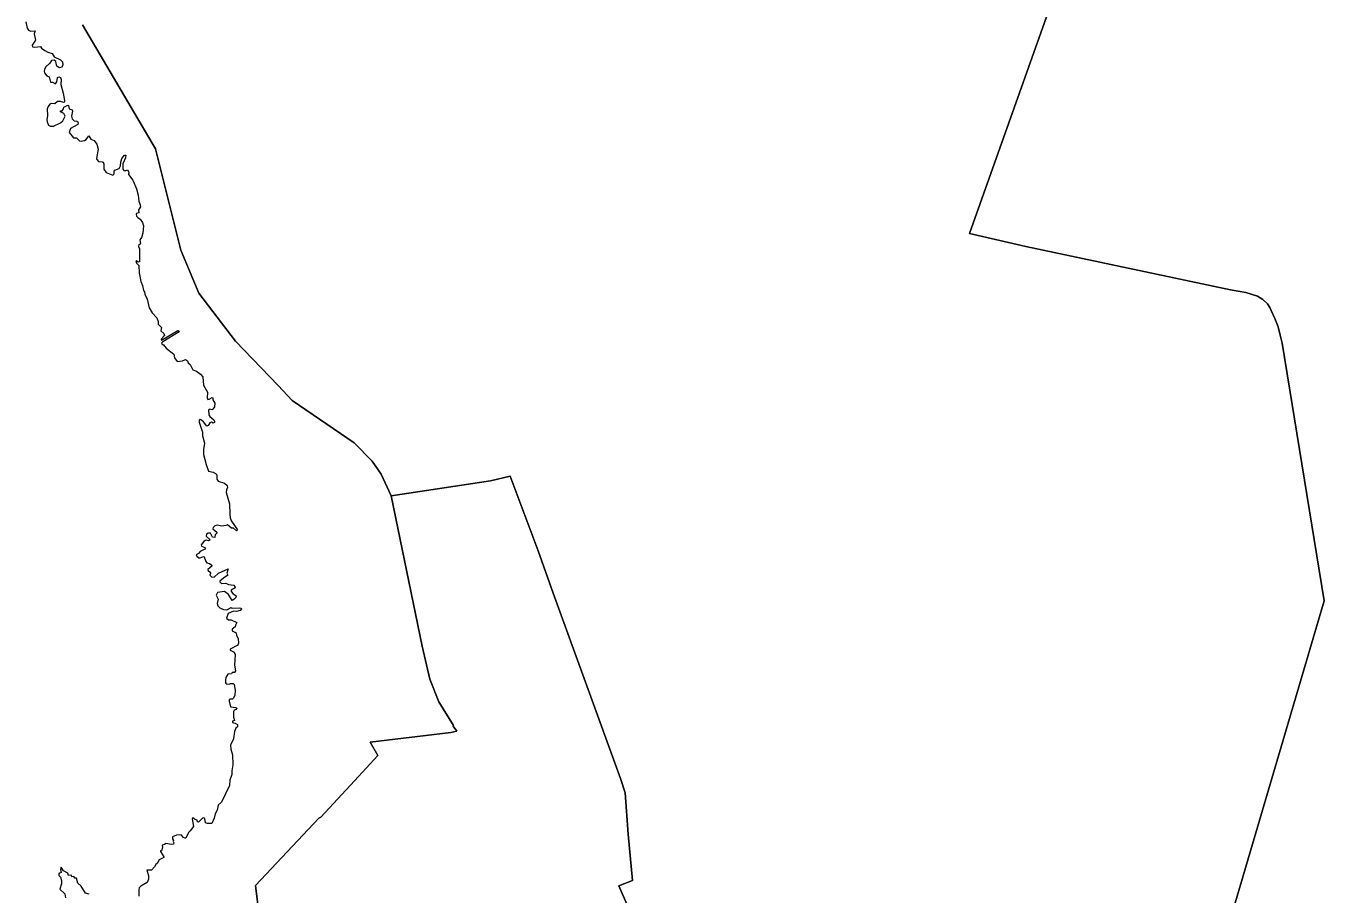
# Model space of a CAD drawing. Extents: x 369010 to 739155, y 6377141 to 6616555.
# Drawn here: x 625151 to 632790, y 6467674 to 6472783 of the extents above; entities that cross this region are included whole.
import ezdxf

# ---------------------------------------------------------------- set-up
doc = ezdxf.new("R2010")
doc.units = 0
doc.header["$LTSCALE"] = 40
doc.layers.add('1', color=7, linetype='Continuous', lineweight=13)

msp = doc.modelspace()

# ---------------------------------------------------------------- linework, layer by layer
at = {"layer": '1'}
for points in [[(632411.64, 6466855.08), (632412.3, 6466918.96), (632426.37, 6467069.57), (632436.96, 6467219.02), (632443.08, 6467313.52), (632446.72, 6467339.18), (632184.07, 6467341.33), (632790.31, 6469400.03), (632543.05, 6470915.72), (632532.79, 6470963.88), (632519.55, 6471011.55), (632501.51, 6471060.87), (632479.99, 6471109.03), (632471.55, 6471126.41), (632457.81, 6471148.25), (632430.01, 6471172.42), (632398.4, 6471193.27), (632329.55, 6471213.79), (632240.18, 6471229.85), (631035.14, 6471485.22), (630703.97, 6471560.85), (631345.96, 6473368.49)], [(631345.96, 6473368.49), (630703.97, 6471560.85), (631035.14, 6471485.22), (632240.18, 6471229.85), (632329.55, 6471213.79), (632398.4, 6471193.27), (632430.01, 6471172.42), (632457.81, 6471148.25), (632471.55, 6471126.41), (632479.99, 6471109.03), (632501.51, 6471060.87), (632519.55, 6471011.55), (632532.79, 6470963.88), (632543.05, 6470915.72), (632790.31, 6469400.03), (632184.07, 6467341.33)], [(625150.65, 6472806.6), (625158.09, 6472769.86), (625166.04, 6472759.1), (625177.46, 6472751.82), (625205.76, 6472754.14), (625198.48, 6472736.43), (625206.42, 6472699.85), (625186.73, 6472670.06), (625189.71, 6472660.79), (625201.13, 6472657.81), (625235.72, 6472661.45), (625242.17, 6472652.35), (625261.87, 6472637.79), (625278.75, 6472628.68), (625303.9, 6472621.73), (625316.81, 6472602.37), (625353.55, 6472583.34), (625366.63, 6472571.92), (625368.62, 6472553.71), (625360.84, 6472540.31), (625348.26, 6472537.33), (625331.87, 6472545.93), (625325.58, 6472574.4), (625316.81, 6472582.67), (625300.43, 6472580.69), (625291.16, 6472563.31), (625268.49, 6472542.62), (625260.04, 6472528.89), (625258.06, 6472514.32), (625259.71, 6472506.87), (625273.12, 6472490.32), (625286.86, 6472483.87), (625295.13, 6472452.59), (625306.88, 6472453.25), (625324.26, 6472442.16), (625332.54, 6472454.24), (625335.51, 6472479.57), (625343.46, 6472484.2), (625354.22, 6472480.23)], [(625483.64, 6472789.89), (625913.62, 6472060.01), (626063.07, 6471464.03), (626168.66, 6471210.48), (626383.98, 6470928.46), (626634.72, 6470667.79), (626717.97, 6470579.75), (627082.08, 6470329.5), (627188.66, 6470221.26), (627240.96, 6470144.64), (627300.21, 6470017.69), (627885.6, 6470105.58), (627999.63, 6470133.38), (628164.64, 6469693.8), (628254.18, 6469444.39), (628649.57, 6468354.54), (628676.87, 6468270.63), (628694.58, 6468027.18), (628720.07, 6467754.76), (628638.97, 6467722.15), (628686.81, 6467615.73)], [(627188.66, 6470221.26), (627082.08, 6470329.5), (626717.97, 6470579.75), (626634.72, 6470667.79), (626383.98, 6470928.46), (626168.66, 6471210.48), (626063.07, 6471464.03), (625913.62, 6472060.01), (625483.64, 6472789.89)], [(625354.22, 6472480.23), (625357.86, 6472468.31), (625356.2, 6472438.85), (625369.28, 6472387.55), (625377.88, 6472343.52), (625376.89, 6472336.07), (625372.59, 6472333.09), (625353.55, 6472338.72), (625335.85, 6472338.39), (625320.78, 6472325.15), (625298.77, 6472326.47), (625290.5, 6472323.16), (625281.89, 6472309.1), (625276.1, 6472295.69), (625278.08, 6472254.65), (625274.44, 6472232.63), (625274.77, 6472218.4), (625283.22, 6472199.7), (625294.47, 6472192.91), (625313.5, 6472192.91), (625353.55, 6472212.94), (625368.62, 6472224.03), (625380.53, 6472252), (625373.91, 6472267.06), (625354.88, 6472278.31), (625353.55, 6472282.78), (625363.15, 6472284.44), (625370.93, 6472294.7), (625372.92, 6472306.12), (625397.58, 6472317.37), (625401.22, 6472314.39), (625405.52, 6472296.35), (625421.91, 6472289.07), (625424.22, 6472281.79), (625417.94, 6472252.66), (625421.91, 6472235.78), (625433.99, 6472225.35), (625450.37, 6472223.7), (625455.01, 6472219.39), (625456.99, 6472211.28), (625455.01, 6472203.34), (625412.31, 6472179.67), (625405.52, 6472155.34), (625430.68, 6472124.23), (625448.22, 6472124.89), (625466.26, 6472107.18), (625475.03, 6472105.53), (625494.4, 6472109.17), (625504.66, 6472114.96), (625519.72, 6472136.64), (625532.96, 6472116.28), (625552.32, 6472108.84), (625568.05, 6472086.49), (625575.66, 6472057.2), (625565.4, 6472003.41), (625567.55, 6471996.29), (625578.14, 6471984.87), (625599.82, 6471983.72), (625604.46, 6471981.07), (625608.76, 6471971.14), (625608.1, 6471939.36), (625622.17, 6471921.16), (625661.23, 6471904.11), (625668.84, 6471913.38), (625669.5, 6471927.78), (625672.81, 6471934.06), (625699.46, 6471943.5), (625706.24, 6471959.06), (625708.89, 6471981.07), (625715.84, 6472003.08), (625730.9, 6472023.11), (625737.52, 6472022.11), (625735.54, 6472007.88), (625719.81, 6471971.14), (625720.81, 6471939.36), (625726.6, 6471932.41), (625734.21, 6471931.42), (625748.28, 6471936.38), (625756.23, 6471923.14), (625753.58, 6471908.08), (625778.9, 6471876.3), (625801.9, 6471825), (625811.34, 6471788.26), (625813.99, 6471751.51), (625823.59, 6471729.5), (625825.24, 6471718.25), (625812.33, 6471701.2), (625814.32, 6471683.82), (625800.58, 6471678.86), (625799.59, 6471675.55), (625801.9, 6471664.13), (625808.36, 6471655.19), (625823.25, 6471646.75), (625836.33, 6471626.06), (625841.63, 6471606.04), (625837.65, 6471563.34), (625829.71, 6471538.68), (625821.27, 6471524.11), (625824.58, 6471503.75), (625822.59, 6471497.96)], [(625822.59, 6471497.96), (625813.66, 6471490.35), (625812.99, 6471485.38), (625818.62, 6471471.98), (625819.28, 6471394.19), (625811.01, 6471392.2), (625800.58, 6471401.64), (625798.26, 6471398.33), (625800.58, 6471387.57), (625815.31, 6471372.84), (625815.97, 6471329.81), (625825.9, 6471278.5), (625836.66, 6471256.49), (625843.28, 6471227.03), (625848.74, 6471217.76), (625849.74, 6471205.02), (625863.31, 6471175.73), (625875.39, 6471124.42), (625894.09, 6471094.96), (625920.74, 6471066.33), (625928.35, 6471042.99), (625928.35, 6471028.26), (625947.71, 6471007.9), (625944.4, 6470989.86), (625962.77, 6470972.49), (625965.75, 6470961.89), (625945.73, 6470939.55), (625948.04, 6470934.59), (626044.86, 6470991.19), (626048.84, 6470991.52), (626053.14, 6470982.91), (625956.82, 6470924.16), (625949.04, 6470916.88), (625950.69, 6470913.24), (625960.13, 6470907.11), (625975.85, 6470887.75), (626021.2, 6470852.5), (626025.5, 6470830.15), (626040.89, 6470808.47), (626072.17, 6470811.78), (626089.55, 6470821.05), (626102.29, 6470812.77), (626105.27, 6470801.02), (626116.53, 6470790.1), (626133.57, 6470758.99), (626154.26, 6470750.71), (626178.26, 6470734.33), (626192, 6470717.61), (626195.31, 6470668.62), (626219.97, 6470628.57), (626217.32, 6470594.48), (626220.3, 6470585.54), (626229.4, 6470586.2), (626245.62, 6470596.79), (626249.76, 6470594.64), (626250.59, 6470583.72), (626261.34, 6470563.86), (626260.02, 6470542.18), (626251.08, 6470527.12), (626246.28, 6470523.8), (626233.04, 6470528.44), (626224.6, 6470524.8), (626227.75, 6470494.51), (626233.04, 6470484.08), (626256.38, 6470464.72), (626260.35, 6470457.77), (626259.69, 6470449.99), (626251.74, 6470446.02), (626242.97, 6470450.82), (626233.04, 6470447.67), (626222.62, 6470431.78), (626215.66, 6470427.98), (626195.97, 6470453.47), (626185.38, 6470461.74), (626174.95, 6470467.04), (626169.32, 6470463.06), (626169.65, 6470451.81), (626190.34, 6470392.73), (626189.35, 6470371.04), (626200.94, 6470327.02), (626195.31, 6470290.28), (626195.97, 6470260.82), (626211.69, 6470202.23), (626225.93, 6470163.83), (626253.07, 6470156.39), (626266.97, 6470148.77), (626273.76, 6470142.15), (626274.42, 6470115.84), (626282.03, 6470104.75), (626319.1, 6470093.33), (626334.5, 6470079.43), (626337.14, 6470066.02), (626330.03, 6470052.28), (626329.04, 6470038.05), (626348.07, 6469970.69), (626349.72, 6469909.29), (626353.2, 6469889.26), (626359.82, 6469869.24), (626395.9, 6469817.1), (626390.44, 6469812.8)], [(626515.39, 6467612.42), (626500.83, 6467723.64), (626875.03, 6468120.02), (626885.96, 6468127.14), (627083.57, 6468340.15), (627221.93, 6468489.1), (627175.92, 6468567.55), (627651.91, 6468624.15), (627686.83, 6468632.09), (627664.16, 6468661.55), (627667.47, 6468666.02), (627581.4, 6468806.2), (627526.95, 6468939.44), (627482.43, 6469134.07), (627300.21, 6470017.69), (627240.96, 6470144.64), (627188.66, 6470221.26)], [(628686.81, 6467615.73), (628638.97, 6467722.15), (628720.07, 6467754.76), (628694.58, 6468027.18), (628676.87, 6468270.63), (628649.57, 6468354.54), (628254.18, 6469444.39), (628164.64, 6469693.8), (627999.63, 6470133.38), (627885.6, 6470105.58), (627300.21, 6470017.69), (627482.43, 6469134.07), (627526.95, 6468939.44), (627581.4, 6468806.2), (627667.47, 6468666.02), (627664.16, 6468661.55), (627686.83, 6468632.09), (627651.91, 6468624.15), (627175.92, 6468567.55), (627221.93, 6468489.1), (627083.57, 6468340.15), (626885.96, 6468127.14), (626875.03, 6468120.02), (626500.83, 6467723.64), (626515.39, 6467612.42)], [(626390.44, 6469812.8), (626373.06, 6469827.53), (626361.14, 6469827.53), (626336.81, 6469847.89), (626327.71, 6469842.76), (626303.05, 6469840.11), (626275.74, 6469845.24), (626262.34, 6469841.43), (626252.08, 6469831.83), (626251.08, 6469823.23), (626273.43, 6469803.53), (626273.43, 6469797.41), (626263.99, 6469788.8), (626261.68, 6469773.08), (626249.1, 6469773.74), (626236.68, 6469797.41), (626222.95, 6469797.41), (626213.68, 6469793.1), (626210.7, 6469780.53), (626234.37, 6469758.85), (626224.27, 6469753.05), (626214.34, 6469756.03), (626205.24, 6469755.04), (626197.29, 6469750.07), (626180.91, 6469730.38), (626183.56, 6469720.78), (626202.92, 6469713.66), (626206.4, 6469709.69), (626202.92, 6469703.73), (626174.95, 6469689.33), (626165.68, 6469679.07), (626151.61, 6469670.3), (626155.59, 6469662.36), (626168.99, 6469652.59), (626176.27, 6469652.59), (626194.98, 6469660.7), (626200.27, 6469658.38), (626209.71, 6469631.57), (626215.66, 6469622.97), (626231.06, 6469619.33), (626243.64, 6469610.22), (626243.97, 6469603.6), (626220.96, 6469584.24), (626220.96, 6469579.94), (626236.68, 6469566.2), (626237.68, 6469561.56), (626232.71, 6469551.63), (626242.31, 6469540.55), (626258.7, 6469538.56), (626283.03, 6469562.56), (626340.12, 6469587.55), (626332.84, 6469562.23), (626338.14, 6469550.64), (626312.48, 6469534.26), (626292.13, 6469514.89), (626291.8, 6469511.25), (626302.39, 6469502.81), (626326.39, 6469504.13), (626342.44, 6469496.85), (626374.55, 6469491.89), (626380.18, 6469483.78), (626381.17, 6469475.5), (626358.83, 6469461.77), (626358.83, 6469455.81), (626369.42, 6469441.41), (626387.13, 6469428.83), (626386.8, 6469420.39), (626374.88, 6469407.48), (626364.12, 6469402.85), (626342.44, 6469437.44), (626318.44, 6469454.15), (626278.39, 6469449.19), (626270.45, 6469432.8), (626281.37, 6469408.8), (626275.74, 6469384.81), (626280.71, 6469369.75), (626291.13, 6469359.48), (626313.81, 6469348.06), (626333.17, 6469346.41), (626358.49, 6469361.14), (626364.12, 6469357), (626406.49, 6469358.33), (626416.92, 6469356.67), (626418.24, 6469352.37), (626411.79, 6469343.76), (626389.11, 6469336.98), (626373.06, 6469339.79), (626341.12, 6469325.39), (626331.35, 6469297.75), (626342.44, 6469288.32), (626359.16, 6469287.66), (626390.77, 6469273.26), (626383.15, 6469257.37), (626382.16, 6469246.28), (626363.46, 6469233.54), (626364.78, 6469223.27), (626387.13, 6469210.86), (626388.78, 6469194.97), (626399.54, 6469178.26), (626401.53, 6469149.96)], [(626401.53, 6469149.96), (626396.89, 6469138.54), (626352.04, 6469115.86), (626351.71, 6469110.24), (626375.54, 6469097.16), (626381.5, 6469084.42), (626377.86, 6469020.37), (626384.48, 6468988.42), (626377.53, 6468977.34), (626364.78, 6468977.34), (626361.14, 6468970.38), (626337.81, 6468967.74), (626326.72, 6468949.03), (626324.4, 6468933.64), (626325.39, 6468917.59), (626329.37, 6468911.96), (626347.41, 6468909.64), (626354.85, 6468913.29), (626369.75, 6468912.62), (626375.38, 6468906.67), (626381.5, 6468874.23), (626380.18, 6468842.28), (626371.07, 6468824.58), (626365.45, 6468820.6), (626350.39, 6468821.93), (626346.74, 6468817.13), (626346.41, 6468809.51), (626353.86, 6468775.92), (626385.14, 6468772.28), (626391.43, 6468768.14), (626387.79, 6468759.53), (626376.2, 6468756.22), (626372.4, 6468745.8), (626371.4, 6468714.85), (626377.86, 6468695.48), (626367.1, 6468690.85), (626365.45, 6468683.4), (626382.49, 6468679.43), (626394.74, 6468672.81), (626396.23, 6468658.08), (626386.47, 6468649.8), (626377.2, 6468630.44), (626372.07, 6468587.08), (626354.52, 6468549.67), (626356.01, 6468527.33), (626365.78, 6468494.56), (626368.76, 6468434.48), (626361.8, 6468398.57), (626361.8, 6468377.22), (626350.72, 6468344.45), (626348.07, 6468313.5), (626301.07, 6468215.69), (626281.37, 6468196.65), (626275.41, 6468167.03), (626263.99, 6468147.33), (626258.03, 6468120.36), (626244.96, 6468090.23), (626218.64, 6468089.57), (626207.39, 6468093.21), (626204.25, 6468119.53), (626196.3, 6468122.34), (626189.02, 6468120.69), (626165.68, 6468096.85), (626160.55, 6468098.51), (626158.57, 6468108.61), (626145.66, 6468113.9), (626139.04, 6468121.18), (626132.25, 6468122.01), (626128.94, 6468117.87), (626136.89, 6468072.53), (626117.19, 6468045.88), (626106.6, 6468036.45), (626092.53, 6468003.51), (626086.9, 6468002.19), (626078.79, 6468006.82), (626063.57, 6468022.87), (626036.09, 6468020.23), (626013.09, 6468011.45), (626013.09, 6467999.87), (626018.88, 6467990.1), (626016.73, 6467983.15), (626020.7, 6467975.21), (626019.21, 6467968.75), (626008.12, 6467965.11), (625974.69, 6467972.73), (625966.08, 6467965.78), (625953.01, 6467962.13), (625955.16, 6467947.4), (625948.38, 6467929.03), (625943.08, 6467927.71), (625942.09, 6467924.07), (625962.44, 6467893.45), (625962.11, 6467888.65), (625934.47, 6467876.4), (625921.9, 6467853.23), (625914.28, 6467848.27), (625906.5, 6467833.87), (625888.79, 6467815.17), (625862.81, 6467814.01), (625872.24, 6467783.56)], [(625523.36, 6467673.16), (625500.19, 6467680.28), (625474.7, 6467720.66), (625455.34, 6467738.87), (625448.22, 6467767.67), (625438.79, 6467767), (625433.33, 6467777.6), (625421.25, 6467776.44), (625416.78, 6467786.37), (625401.88, 6467784.22), (625397.41, 6467796.3), (625372.09, 6467810.2), (625357.69, 6467831.72), (625354.38, 6467819.47), (625357.69, 6467801.76), (625344.95, 6467794.64), (625343.29, 6467784.22), (625353.22, 6467773.63), (625359.35, 6467753.76), (625359.35, 6467733.9), (625349.42, 6467702.95), (625379.87, 6467676.47), (625382.52, 6467652.15)], [(625872.24, 6467783.56), (625871.75, 6467762.04), (625863.97, 6467742.18), (625825.9, 6467720.66), (625817.63, 6467710.73), (625814.32, 6467698.65), (625814.81, 6467661.58)]]:
    msp.add_lwpolyline(points, dxfattribs=at)

doc.saveas('drawing.dxf')
